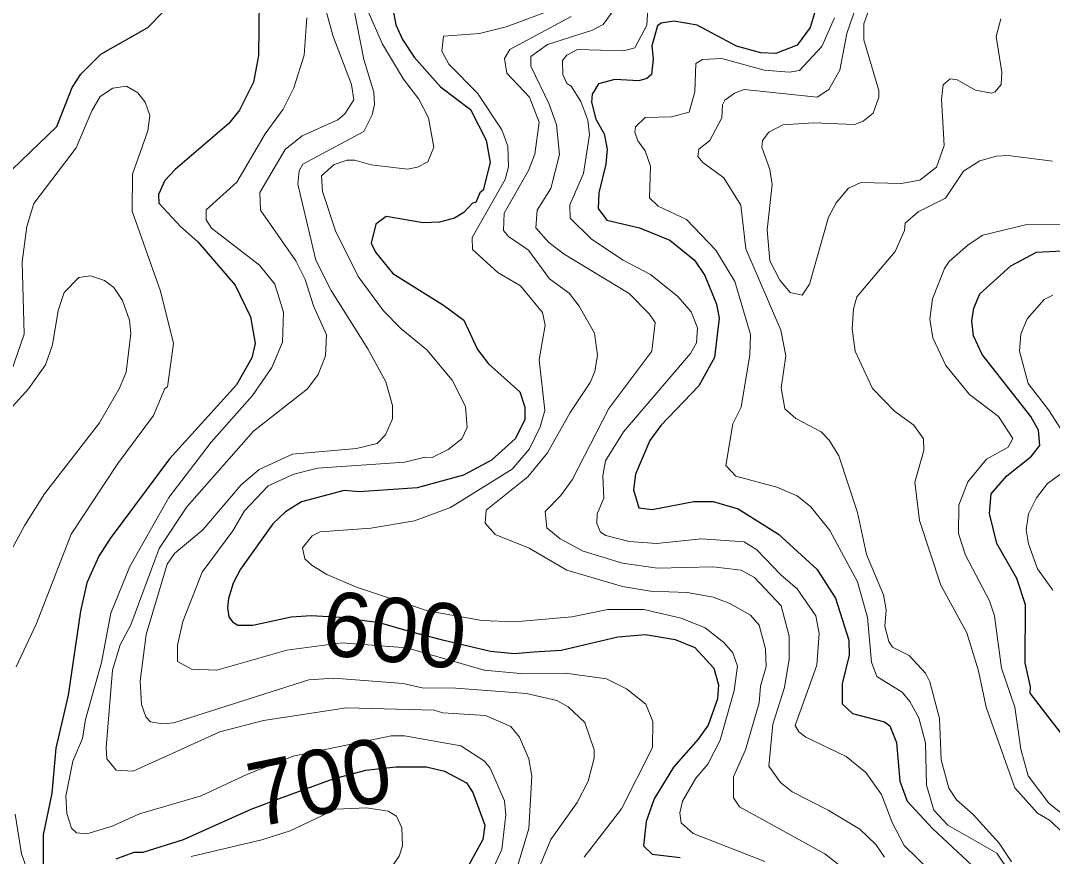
# Model space of a CAD drawing. Extents: x 673.3 to 698.5, y 6984.3 to 7012.3.
# Drawn here: x 680.565 to 681.849, y 7005.858 to 7006.898 of the extents above; entities that cross this region are included whole.
import ezdxf
from ezdxf.enums import TextEntityAlignment as Align

# ---------------------------------------------------------------- set-up
doc = ezdxf.new("R2010")
doc.units = 0
doc.header["$LTSCALE"] = 0.032
doc.layers.add('1', color=7, linetype='Continuous', lineweight=25)
doc.layers.add('2', color=7, linetype='Continuous', lineweight=13)
doc.layers.add('61', color=7, linetype='Continuous')

msp = doc.modelspace()

# ---------------------------------------------------------------- linework, layer by layer
at = {"layer": '1'}
for points in [[(680.5549, 7006.7126), (680.6103, 7006.7658), (680.6295, 7006.8145), (680.6401, 7006.8311), (680.6651, 7006.8561), (680.7234, 7006.8892), (680.7635, 7006.9303), (680.7848, 7006.9674), (680.8001, 7007.0174), (680.8026, 7007.0529), (680.7994, 7007.0839), (680.7944, 7007.1008), (680.7661, 7007.1539), (680.7275, 7007.2025), (680.6872, 7007.2371), (680.6444, 7007.2826), (680.6177, 7007.3172), (680.5886, 7007.3674), (680.575, 7007.419), (680.5707, 7007.4705), (680.555, 7007.5568)], [(680.8621, 7006.9236), (680.8612, 7006.8542), (680.8552, 7006.8213), (680.8378, 7006.7864), (680.8243, 7006.7696), (680.7576, 7006.7126), (680.7446, 7006.6988), (680.737, 7006.6814), (680.7373, 7006.6705), (680.7642, 7006.6414), (680.7858, 7006.6222), (680.8321, 7006.5683), (680.8513, 7006.5291), (680.8571, 7006.496), (680.853, 7006.4781), (680.8337, 7006.4444), (680.7507, 7006.3523), (680.6766, 7006.253), (680.6627, 7006.231), (680.6476, 7006.1978), (680.6398, 7006.1626), (680.6242, 7006.0581), (680.6092, 7005.992), (680.604, 7005.9362), (680.5934, 7005.8841), (680.5934, 7005.8477)], [(681.5567, 7006.9181), (681.5478, 7006.889), (681.5315, 7006.867), (681.505, 7006.8569), (681.4863, 7006.8578), (681.4563, 7006.8661), (681.4073, 7006.8921), (681.378, 7006.8969), (681.3622, 7006.8944), (681.3578, 7006.8914), (681.3508, 7006.8662), (681.3523, 7006.8501), (681.3505, 7006.8308), (681.3445, 7006.8255), (681.3347, 7006.8229), (681.3048, 7006.8244), (681.2844, 7006.819), (681.2765, 7006.8062), (681.2758, 7006.7964), (681.281, 7006.7752), (681.2915, 7006.7568), (681.2953, 7006.7376), (681.2937, 7006.7191), (681.2847, 7006.6832), (681.2841, 7006.6639), (681.2946, 7006.6494), (681.3353, 7006.6396), (681.3732, 7006.6243), (681.4039, 7006.5994), (681.4168, 7006.5806), (681.4314, 7006.5448), (681.4345, 7006.5274), (681.4289, 7006.4786), (681.4092, 7006.443), (681.362, 7006.3939), (681.3484, 7006.3751), (681.3303, 7006.333), (681.3279, 7006.3135), (681.3346, 7006.2915), (681.351, 7006.2894), (681.4031, 7006.299), (681.4271, 7006.2992), (681.4582, 7006.2902), (681.5085, 7006.2586), (681.5562, 7006.215), (681.5794, 7006.1789)], [(681.029, 7006.9102), (681.0323, 7006.8923), (681.0403, 7006.8744), (681.0551, 7006.8524), (681.0879, 7006.8152), (681.125, 7006.7869), (681.1445, 7006.749), (681.1495, 7006.7211), (681.1408, 7006.6866), (681.1369, 7006.6834), (681.1317, 7006.6715), (681.1276, 7006.6703), (681.1168, 7006.6589), (681.105, 7006.6519), (681.0865, 7006.6468), (681.066, 7006.6462), (681.0201, 7006.6541), (681.0071, 7006.6443), (681.0015, 7006.6206), (681.0067, 7006.6096), (681.0286, 7006.583), (681.0915, 7006.5436), (681.1169, 7006.5247), (681.1339, 7006.4885), (681.1474, 7006.4707), (681.1863, 7006.4356), (681.1927, 7006.4164), (681.1927, 7006.4013), (681.1812, 7006.3774), (681.1514, 7006.3508), (681.1164, 7006.3319), (681.0588, 7006.3162), (680.9866, 7006.3114), (680.9679, 7006.313), (680.9149, 7006.2986), (680.8949, 7006.2863), (680.879, 7006.2712), (680.8388, 7006.2151), (680.8298, 7006.1976), (680.8239, 7006.1786), (680.8225, 7006.1667), (680.8245, 7006.1558), (680.8288, 7006.1495), (680.8356, 7006.1453), (680.8542, 7006.1453), (680.902, 7006.1558), (680.9269, 7006.1574), (680.9627, 7006.1552), (681.0115, 7006.1484), (681.0516, 7006.1369), (681.0887, 7006.1275), (681.15, 7006.1128), (681.1797, 7006.1102), (681.2033, 7006.1119), (681.238, 7006.1143), (681.3086, 7006.1306), (681.3429, 7006.1338), (681.3797, 7006.1274), (681.4044, 7006.1175), (681.4281, 7006.0919), (681.4337, 7006.0711), (681.4326, 7006.0535), (681.4209, 7006.0209), (681.4084, 7006.0032), (681.3779, 7005.9687), (681.3538, 7005.9292), (681.3435, 7005.9009), (681.3403, 7005.8708), (681.351, 7005.8602), (681.3862, 7005.8562)], [(681.8664, 7006.0024), (681.8214, 7006.0608), (681.8221, 7006.0686), (681.8152, 7006.0982), (681.8157, 7006.1704), (681.805, 7006.2033), (681.7802, 7006.2468), (681.771, 7006.2842), (681.7731, 7006.3089), (681.7924, 7006.331), (681.8228, 7006.3551), (681.8334, 7006.3689), (681.8321, 7006.388), (681.8224, 7006.4048), (681.7617, 7006.4821), (681.7512, 7006.5055), (681.749, 7006.5242), (681.7513, 7006.5399), (681.7589, 7006.5575), (681.7974, 7006.5927), (681.8295, 7006.6094), (681.8614, 7006.6111)], [(681.5794, 7006.1789), (681.5958, 7006.1265), (681.5965, 7006.108), (681.5877, 7006.0724), (681.5878, 7006.0475), (681.6005, 7006.0354), (681.6403, 7006.0248), (681.6469, 7006.02), (681.6552, 7005.9994), (681.6592, 7005.9513), (681.6687, 7005.9262), (681.6999, 7005.8921), (681.7561, 7005.8398)], [(680.6842, 7005.8544), (680.7065, 7005.8626), (680.7177, 7005.8628), (680.7679, 7005.8784), (680.852, 7005.9162), (680.8876, 7005.9297), (680.9542, 7005.9539), (680.9949, 7005.9648), (681.0323, 7005.969), (681.0704, 7005.9691), (681.0926, 7005.9637), (681.1202, 7005.9489), (681.1282, 7005.937), (681.1431, 7005.8965), (681.1405, 7005.8786), (681.1197, 7005.8408)]]:
    msp.add_lwpolyline(points, dxfattribs=at)
at = {"layer": '2'}
for points in [[(680.9704, 7006.9617), (680.9924, 7006.8493), (681.0046, 7006.8086), (681.0055, 7006.7932), (681.0027, 7006.7806), (680.9923, 7006.7595), (680.9165, 7006.7189), (680.9118, 7006.7109), (680.9102, 7006.6942), (680.9327, 7006.5995), (680.9516, 7006.5616), (680.9974, 7006.4892), (681.0196, 7006.4483), (681.028, 7006.4187), (681.0281, 7006.4022), (681.0192, 7006.3823), (681.0088, 7006.3715), (680.9833, 7006.3651), (680.9037, 7006.3579), (680.8622, 7006.339), (680.8397, 7006.3199), (680.7918, 7006.2639), (680.7566, 7006.2343), (680.7478, 7006.2212), (680.7213, 7006.1337), (680.7139, 7006.0754), (680.7155, 7006.0464), (680.7209, 7006.031), (680.7267, 7006.0249), (680.7412, 7006.0223), (680.7557, 7006.0239), (680.9241, 7006.0772), (680.9549, 7006.0793), (681.0412, 7006.0727), (681.065, 7006.0671), (681.1067, 7006.067), (681.1949, 7006.0604), (681.2326, 7006.0515), (681.2468, 7006.0435), (681.2674, 7006.0241), (681.279, 7005.9903), (681.279, 7005.9797)], [(680.9537, 7006.879), (680.9407, 7006.928)], [(681.3466, 7006.9267), (681.3445, 7006.8921), (681.3296, 7006.8638), (681.3154, 7006.8603), (681.2582, 7006.8618), (681.2449, 7006.8545), (681.2394, 7006.8482), (681.2399, 7006.8305), (681.2451, 7006.8196), (681.2504, 7006.8162), (681.2626, 7006.797), (681.271, 7006.7737), (681.273, 7006.7558), (681.2659, 7006.7074), (681.2488, 7006.6685), (681.249, 7006.652), (681.2756, 7006.6258), (681.3151, 7006.5995), (681.3489, 7006.5819), (681.383, 7006.5542), (681.3995, 7006.5353), (681.4077, 7006.5154), (681.4062, 7006.4968), (681.3989, 7006.4835), (681.3155, 7006.386), (681.2929, 7006.3496), (681.2897, 7006.3311), (681.2911, 7006.3032), (681.2829, 7006.284), (681.2822, 7006.2717), (681.287, 7006.2611), (681.2937, 7006.2568), (681.3224, 7006.2493), (681.3566, 7006.2471), (681.4124, 7006.2528), (681.4658, 7006.2488), (681.4813, 7006.2392), (681.5116, 7006.2074), (681.5318, 7006.1905), (681.5549, 7006.1569), (681.5592, 7006.1348), (681.5559, 7006.0955), (681.5293, 7006.0205), (681.5338, 7006.0126), (681.5424, 7006.006), (681.5927, 7005.9818), (681.617, 7005.962), (681.6364, 7005.9346), (681.6498, 7005.8995), (681.6649, 7005.8711), (681.715, 7005.8219)], [(681.6128, 7006.9387), (681.5935, 7006.8815), (681.5846, 7006.8359), (681.5709, 7006.8119), (681.5567, 7006.8024), (681.4658, 7006.8121), (681.4536, 7006.8075), (681.4418, 7006.7988), (681.4387, 7006.793), (681.4378, 7006.7766), (681.4229, 7006.7484), (681.4093, 7006.7378), (681.4078, 7006.7287), (681.4141, 7006.7211), (681.4405, 7006.702), (681.4614, 7006.668), (681.4676, 7006.6138), (681.5111, 7006.5125), (681.5175, 7006.4803), (681.5119, 7006.4407), (681.5161, 7006.4144), (681.5301, 7006.4024), (681.5615, 7006.3859), (681.5714, 7006.3756), (681.5835, 7006.3562), (681.6066, 7006.2856), (681.6181, 7006.2331), (681.6391, 7006.183), (681.6422, 7006.1645), (681.6407, 7006.1442), (681.6455, 7006.1251), (681.6502, 7006.1178), (681.6709, 7006.1075), (681.6913, 7006.0857), (681.6969, 7006.0747), (681.7089, 7006.0293), (681.7107, 7005.9777), (681.7204, 7005.9424), (681.7301, 7005.9279), (681.7505, 7005.9098), (681.7829, 7005.8739), (681.7982, 7005.8506)], [(681.785, 7006.9001), (681.7791, 7006.8779), (681.7863, 7006.8337), (681.7855, 7006.8182), (681.778, 7006.8089), (681.7733, 7006.8074), (681.7537, 7006.8111), (681.7307, 7006.8238), (681.7221, 7006.8251), (681.7132, 7006.8177), (681.7114, 7006.7999), (681.7147, 7006.7421), (681.7051, 7006.7155), (681.6844, 7006.699), (681.6611, 7006.695), (681.611, 7006.6964), (681.5953, 7006.6893), (681.58, 7006.6711), (681.5708, 7006.6532), (681.547, 7006.5698), (681.5377, 7006.5558), (681.5227, 7006.5592), (681.5099, 7006.5748), (681.4976, 7006.5988), (681.4941, 7006.6374), (681.5004, 7006.6939), (681.4977, 7006.7123), (681.4876, 7006.7402), (681.4885, 7006.7487), (681.4965, 7006.759), (681.5136, 7006.7682), (681.552, 7006.7706), (681.6028, 7006.7683), (681.6136, 7006.7724), (681.6261, 7006.7824), (681.6333, 7006.8024), (681.6333, 7006.8109), (681.6146, 7006.8738), (681.6146, 7006.8939), (681.625, 7006.9226)], [(680.6301, 7005.976), (680.6421, 7006.0044), (680.646, 7006.0277), (680.6657, 7006.0988), (680.6775, 7006.1601), (680.7011, 7006.2183), (680.7498, 7006.3043), (680.8025, 7006.373), (680.8539, 7006.4311), (680.8778, 7006.4659), (680.8912, 7006.4976), (680.8922, 7006.535), (680.8816, 7006.5695), (680.8626, 7006.5933), (680.8026, 7006.6395), (680.7961, 7006.6496), (680.7961, 7006.662), (680.8345, 7006.6968), (680.8694, 7006.7568), (680.8921, 7006.7876), (680.9053, 7006.8141), (680.9182, 7006.8548), (680.9216, 7006.9013)], [(680.9978, 7006.909), (681.0155, 7006.8686), (681.0416, 7006.8247), (681.0606, 7006.7998), (681.0728, 7006.7766), (681.0794, 7006.7403), (681.072, 7006.722), (681.0591, 7006.7153), (681.0467, 7006.7129), (681.0016, 7006.7183), (680.981, 7006.7242), (680.9716, 7006.7242), (680.9555, 7006.7188), (680.9396, 7006.7044), (680.9411, 7006.685), (680.957, 7006.6362), (680.9852, 7006.5793), (681.0169, 7006.5367), (681.0385, 7006.5144), (681.0707, 7006.4878), (681.1021, 7006.4501), (681.1187, 7006.4174), (681.121, 7006.3912), (681.1142, 7006.3772), (681.0972, 7006.3637), (681.0775, 7006.3539), (681.0683, 7006.3544), (681.0434, 7006.3481), (680.9347, 7006.3405), (680.9054, 7006.3331), (680.8735, 7006.3187), (680.844, 7006.2875), (680.8293, 7006.2627), (680.7912, 7006.2112), (680.7669, 7006.15), (680.7603, 7006.1203), (680.7603, 7006.1), (680.7778, 7006.0903), (680.8095, 7006.0894), (680.8967, 7006.1143), (680.9649, 7006.1232), (681.0459, 7006.1169), (681.1419, 7006.0891), (681.1875, 7006.085), (681.2435, 7006.0857), (681.2942, 7006.0786), (681.3191, 7006.0662), (681.3434, 7006.047)], [(681.2502, 7006.903), (681.1741, 7006.8619), (681.1674, 7006.8505), (681.1701, 7006.8323), (681.1987, 7006.8026), (681.2106, 7006.7714), (681.2051, 7006.7313), (681.1974, 7006.711), (681.1669, 7006.658), (681.1663, 7006.6365), (681.1723, 7006.6291), (681.1972, 7006.6122), (681.2233, 7006.5764), (681.2478, 7006.5583), (681.2605, 7006.5424), (681.2795, 7006.5085), (681.283, 7006.4813), (681.28, 7006.461), (681.274, 7006.4472), (681.249, 7006.41), (681.2211, 7006.3596), (681.1964, 7006.3297), (681.1447, 7006.2883), (681.1432, 7006.2721), (681.1558, 7006.258), (681.1979, 7006.2412), (681.2451, 7006.2136), (681.3143, 7006.1932), (681.3489, 7006.1876), (681.3947, 7006.1859), (681.4272, 7006.1802), (681.4471, 7006.1728), (681.4734, 7006.1576), (681.4842, 7006.1451), (681.4923, 7006.1159), (681.4932, 7006.094), (681.4859, 7006.0692), (681.4842, 7006.0484), (681.4673, 7005.9903), (681.4523, 7005.9566), (681.4522, 7005.9304), (681.4597, 7005.919), (681.5661, 7005.8606), (681.6153, 7005.8219)], [(681.1694, 7006.8901), (681.2198, 7006.9088)], [(681.6405, 7005.8564), (681.6294, 7005.8722), (681.6094, 7005.8913), (681.5703, 7005.9152), (681.5254, 7005.9378), (681.5107, 7005.9494), (681.4965, 7005.9697), (681.5013, 7006.0222), (681.516, 7006.0678), (681.5217, 7006.1031), (681.5217, 7006.1314), (681.5115, 7006.1694), (681.4785, 7006.2046), (681.4619, 7006.2136), (681.4268, 7006.2177), (681.3577, 7006.2161), (681.3142, 7006.2223), (681.2654, 7006.2375), (681.2365, 7006.2529), (681.2202, 7006.2665), (681.2182, 7006.2868), (681.2372, 7006.3062), (681.2515, 7006.3263), (681.2971, 7006.4151), (681.3506, 7006.4864), (681.3547, 7006.522), (681.3479, 7006.5324), (681.3225, 7006.5579), (681.2415, 7006.6069), (681.2227, 7006.6217), (681.2065, 7006.6398), (681.2082, 7006.6619), (681.2252, 7006.6886), (681.2358, 7006.731), (681.2322, 7006.7681), (681.2231, 7006.7937), (681.2003, 7006.8409), (681.2001, 7006.8532), (681.221, 7006.8678), (681.2768, 7006.886), (681.2901, 7006.8928), (681.3027, 7006.9098)], [(681.7971, 7005.8361), (681.78, 7005.8615), (681.7191, 7005.8964), (681.7016, 7005.915), (681.6927, 7005.946), (681.6912, 7005.9988), (681.683, 7006.0299), (681.672, 7006.0504), (681.6622, 7006.0617), (681.6306, 7006.0814), (681.6243, 7006.0991), (681.6193, 7006.1548), (681.6065, 7006.1992), (681.5723, 7006.2631), (681.5485, 7006.2926), (681.5317, 7006.3063), (681.5065, 7006.3172), (681.4552, 7006.3308), (681.4429, 7006.3438), (681.4517, 7006.3958), (681.4618, 7006.4167), (681.4728, 7006.4816), (681.4736, 7006.5072), (681.454, 7006.5731), (681.4302, 7006.6121), (681.3938, 7006.6503), (681.3586, 7006.6666), (681.3477, 7006.6772), (681.3489, 7006.7167), (681.3425, 7006.7356), (681.3332, 7006.7479), (681.3296, 7006.7587), (681.3306, 7006.7657), (681.3426, 7006.777), (681.3754, 7006.778), (681.3971, 7006.7838), (681.4044, 7006.809), (681.4056, 7006.8442), (681.414, 7006.8495), (681.438, 7006.8505), (681.4906, 7006.8359), (681.522, 7006.8334), (681.5345, 7006.8356), (681.5623, 7006.8656), (681.5781, 7006.901)], [(681.4912, 7005.8512), (681.4023, 7005.8859), (681.3874, 7005.8993), (681.3858, 7005.9115), (681.3891, 7005.9264), (681.4056, 7005.9549), (681.4203, 7005.9724), (681.4358, 7006.002), (681.4534, 7006.0638), (681.4572, 7006.0942), (681.4515, 7006.111), (681.4404, 7006.1238), (681.4171, 7006.1421), (681.3873, 7006.1539), (681.3409, 7006.1647), (681.2962, 7006.1647), (681.251, 7006.1557), (681.1802, 7006.1493), (681.1393, 7006.151), (681.0716, 7006.1633), (680.9833, 7006.1927), (680.9461, 7006.2085), (680.9279, 7006.2194), (680.9191, 7006.2279), (680.9159, 7006.2416), (680.9279, 7006.2566), (680.9381, 7006.2616), (681.0012, 7006.2658), (681.0553, 7006.275), (681.1, 7006.2919), (681.1769, 7006.3395), (681.1986, 7006.3646), (681.2116, 7006.392), (681.2178, 7006.4126), (681.2107, 7006.4757), (681.2179, 7006.5187), (681.2146, 7006.5344), (681.1873, 7006.5676), (681.1593, 7006.5842), (681.1274, 7006.613), (681.1272, 7006.6276), (681.1683, 7006.7001), (681.1723, 7006.7158), (681.1715, 7006.7413), (681.1641, 7006.7617), (681.1338, 7006.8076), (681.0981, 7006.8434), (681.0893, 7006.8596), (681.0915, 7006.8783), (681.1362, 7006.8816), (681.1694, 7006.8901)], [(681.1748, 7005.8158), (681.1976, 7005.8922), (681.2016, 7005.9574), (681.1976, 7005.979), (681.1861, 7006.0059), (681.1752, 7006.0193), (681.1438, 7006.0328), (681.0907, 7006.0361), (681.08, 7006.0393), (680.9709, 7006.0425), (680.8673, 7006.0264), (680.8132, 7006.0124), (680.7052, 7005.9637), (680.684, 7005.9649), (680.6724, 7005.9787), (680.6715, 7005.9932), (680.6797, 7006.0894), (680.6892, 7006.1206), (680.7023, 7006.1458), (680.7375, 7006.2405), (680.7722, 7006.2924), (680.855, 7006.3869), (680.9224, 7006.4394), (680.9355, 7006.4574), (680.9445, 7006.4806), (680.9459, 7006.5068), (680.9299, 7006.5428), (680.9193, 7006.5754), (680.9076, 7006.5988), (680.8637, 7006.6617), (680.863, 7006.6837), (680.8946, 7006.7373), (680.9156, 7006.7542), (680.9601, 7006.7741), (680.9689, 7006.7815), (680.98, 7006.7992), (680.977, 7006.8181), (680.9537, 7006.879)], [(680.5536, 7006.4607), (680.5696, 7006.5076), (680.5673, 7006.5975), (680.573, 7006.6415), (680.5817, 7006.6699), (680.6342, 7006.7395), (680.6537, 7006.7856), (680.6644, 7006.8032), (680.68, 7006.8135), (680.697, 7006.8163), (680.7113, 7006.808), (680.7204, 7006.7964), (680.726, 7006.7796), (680.7237, 7006.7604), (680.7046, 7006.7068), (680.7041, 7006.6607), (680.7392, 7006.5608), (680.7553, 7006.496), (680.748, 7006.4419), (680.7448, 7006.4397), (680.7305, 7006.4061), (680.6861, 7006.3464), (680.6283, 7006.2584), (680.585, 7006.1474), (680.5597, 7006.0933)], [(681.8927, 7005.8588), (681.8458, 7005.9027), (681.8306, 7005.9113), (681.8026, 7005.9427), (681.7668, 7006.0434), (681.7572, 7006.0886), (681.7426, 7006.1357), (681.7105, 7006.1952), (681.6839, 7006.2754), (681.678, 7006.3234), (681.6894, 7006.3627), (681.689, 7006.377), (681.6769, 7006.394), (681.6526, 7006.4118), (681.6253, 7006.4398), (681.6037, 7006.4863), (681.6, 7006.5141), (681.6016, 7006.5388), (681.6058, 7006.5538), (681.6536, 7006.6103), (681.6651, 7006.6366), (681.6661, 7006.6454), (681.6822, 7006.6598), (681.7161, 7006.6769), (681.7386, 7006.7104), (681.759, 7006.7232), (681.7796, 7006.7292), (681.7943, 7006.7299), (681.8494, 7006.7226)], [(681.8791, 7006.6444), (681.8159, 7006.6436), (681.7628, 7006.6305), (681.7443, 7006.6187), (681.7209, 7006.5977), (681.7149, 7006.589), (681.7001, 7006.5516), (681.6967, 7006.5263), (681.7005, 7006.5027), (681.7165, 7006.4684), (681.7462, 7006.4323), (681.7823, 7006.4049), (681.8, 7006.3777), (681.7942, 7006.3667), (681.7674, 7006.3518), (681.7441, 7006.3235), (681.7327, 7006.2945), (681.7325, 7006.2595), (681.741, 7006.2324), (681.7708, 7006.1756), (681.7771, 7006.1569), (681.7857, 7006.0917), (681.8027, 7006.0431), (681.8101, 7005.991), (681.819, 7005.9579), (681.8447, 7005.9236), (681.8619, 7005.91)], [(680.5183, 7006.1737), (680.5704, 7006.2696), (680.595, 7006.3089), (680.6633, 7006.3969), (680.6882, 7006.4402), (680.6964, 7006.4602), (680.7024, 7006.5082), (680.7006, 7006.525), (680.6921, 7006.5493), (680.6811, 7006.5656), (680.6698, 7006.5744), (680.6522, 7006.58), (680.6378, 7006.5779), (680.6193, 7006.5594), (680.6121, 7006.5369), (680.6047, 7006.4943), (680.596, 7006.4691), (680.575, 7006.4395), (680.5473, 7006.4088)], [(681.8752, 7006.3654), (681.8442, 7006.4131), (681.819, 7006.4461), (681.8083, 7006.4863), (681.8101, 7006.5076), (681.8178, 7006.5264), (681.8391, 7006.5505), (681.8499, 7006.556)], [(681.8498, 7006.1887), (681.8308, 7006.2152), (681.8195, 7006.2463), (681.8166, 7006.264), (681.8196, 7006.284), (681.8294, 7006.3038), (681.843, 7006.3215), (681.8696, 7006.3406)], [(681.3434, 7006.047), (681.3518, 7006.0253), (681.3515, 7005.993), (681.3132, 7005.9165), (681.2667, 7005.8566)], [(681.1454, 7005.8252), (681.1641, 7005.8659), (681.169, 7005.9092), (681.1672, 7005.9267), (681.1494, 7005.9671), (681.1426, 7005.976), (681.1132, 7005.9952), (681.0428, 7006.0075), (681.0263, 7006.0075), (680.9042, 7005.9824), (680.8474, 7005.9599), (680.7899, 7005.933), (680.7132, 7005.9104), (680.679, 7005.8949), (680.6477, 7005.8855), (680.6348, 7005.8867), (680.6287, 7005.8925), (680.6228, 7005.9109), (680.6214, 7005.9323), (680.6301, 7005.976)], [(681.279, 7005.9797), (681.2717, 7005.9509), (681.2578, 7005.9246), (681.2251, 7005.8786), (681.2098, 7005.8414), (681.2098, 7005.814), (681.2188, 7005.8), (681.2491, 7005.7866), (681.3191, 7005.7707), (681.3445, 7005.7615), (681.3608, 7005.7508), (681.3859, 7005.728), (681.3947, 7005.7163), (681.4051, 7005.6809), (681.4068, 7005.6556), (681.4036, 7005.6396), (681.3848, 7005.5971), (681.3663, 7005.5697), (681.3215, 7005.5176), (681.2937, 7005.461), (681.2783, 7005.402), (681.2715, 7005.3343), (681.2491, 7005.2501), (681.2447, 7005.1949)], [(680.7775, 7005.8573), (680.8654, 7005.878), (680.9005, 7005.8892), (680.9574, 7005.9163), (680.9957, 7005.9178), (681.0228, 7005.9137), (681.033, 7005.9074), (681.0398, 7005.8932), (681.0406, 7005.8708), (681.0365, 7005.8578), (681.0072, 7005.8157)], [(680.5584, 7005.91), (680.5665, 7005.8607), (680.5882, 7005.7998)]]:
    msp.add_lwpolyline(points, dxfattribs=at)

# ---------------------------------------------------------------- texts
at = {"layer": '61'}
for s, rotation, p in [('600', 353.774, (681.0261, 7006.0995)), ('700', 11.613, (680.9452, 7005.9112))]:
    msp.add_text(s, height=0.08, rotation=rotation, dxfattribs=at).set_placement(p, align=Align.CENTER)

doc.saveas('drawing.dxf')
